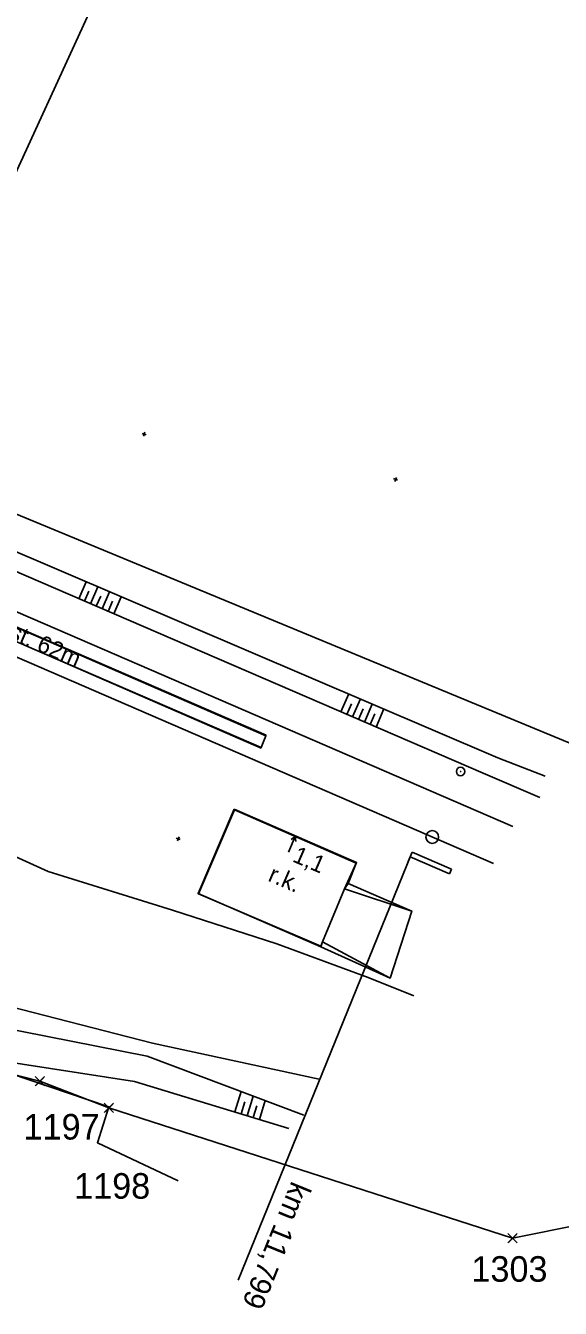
# Model space of a CAD drawing. Extents: x -866402 to -860377, y -1041908 to -1038598.
# Drawn here: x -860890.3 to -860827.5, y -1040240 to -1040089.4 of the extents above; entities that cross this region are included whole.
import ezdxf

# ---------------------------------------------------------------- set-up
doc = ezdxf.new("R2010")
doc.units = 0
for name, color, linetype in [('PS 02 trasa', 7, 'Continuous'), ('SZDC', 7, 'Continuous'), ('Vrstva 1', 7, 'Continuous'), ('Vrstva 12', 7, 'Continuous'), ('Vrstva 14', 7, 'Continuous'), ('Vrstva 17', 7, 'Continuous'), ('Vrstva 28', 7, 'Continuous'), ('Vrstva 48', 7, 'Continuous'), ('Vrstva 49', 7, 'Continuous'), ('Vrstva 60', 7, 'Continuous'), ('Vrstva 7', 7, 'Continuous'), ('Vrstva 9', 7, 'Continuous')]:
    doc.layers.add(name, color=color, linetype=linetype)

msp = doc.modelspace()

# ---------------------------------------------------------------- linework, layer by layer
at = {"layer": 'PS 02 trasa'}
msp.add_line((-860856.31, -1040030.13), (-860915.57, -1040159.23), dxfattribs=at)
at = {"layer": 'SZDC'}
for points in [[(-861261.75, -1039976.4), (-861207.66, -1040016.44), (-861178.07, -1040032.92), (-861123.93, -1040056.86), (-861120.81, -1040053.41), (-861111.29, -1040057.53), (-861106.75, -1040059.49), (-861091.91, -1040065.91), (-861080.02, -1040037.82), (-861096.96, -1040029.84), (-861063.4, -1040039.15), (-861045.83, -1040048.83), (-861015.69, -1040065.42), (-860995.26, -1040081.93), (-860925.73, -1040118.15), (-860902.64, -1040130.18), (-860914.76, -1040137.1), (-860798.14, -1040185.35)], [(-860816.21, -1040228.33), (-860833.14, -1040231.75), (-860880.51, -1040216.45), (-860888.61, -1040213.32), (-860892.47, -1040212.31), (-860925.42, -1040202.94), (-860926.96, -1040201.74), (-860927.67, -1040201.19), (-860930.58, -1040200.41), (-860932.95, -1040199.77), (-860934.03, -1040199.48), (-860934.38, -1040199.35), (-860964.46, -1040188.16), (-860973.36, -1040180.4), (-860976.51, -1040169.64), (-860977.01, -1040167.94), (-860979.92, -1040156.1), (-861009.68, -1040143.23)]]:
    msp.add_lwpolyline(points, dxfattribs=at)
at = {"layer": 'Vrstva 1'}
for points in [[(-861052.5, -1040092.08), (-861037.62, -1040096.65), (-861024.33, -1040101.3), (-861007.06, -1040108.36), (-860979.17, -1040120.32), (-860937.59, -1040138.29), (-860889.45, -1040159.06)], [(-861053.11, -1040093.75), (-861027.49, -1040104.79), (-860981.18, -1040124.75), (-860939.74, -1040142.64), (-860923.59, -1040149.61), (-860920.27, -1040151.05), (-860891.33, -1040163.55), (-860835.4, -1040187.75)], [(-860889.45, -1040159.06), (-860833.11, -1040183.43)]]:
    msp.add_lwpolyline(points, dxfattribs=at)
at = {"layer": 'Vrstva 12'}
msp.add_line((-860859.44, -1040186.43), (-860858.65, -1040184.59), dxfattribs=at)
for points in [[(-860865.81, -1040181.39), (-860870.05, -1040191.28), (-860869.98, -1040191.3), (-860865.79, -1040181.47)], [(-860865.81, -1040181.39), (-860851.45, -1040187.65), (-860851.5, -1040187.71), (-860865.79, -1040181.47), (-860865.81, -1040181.39)], [(-860858.57, -1040185.17), (-860858.65, -1040184.59), (-860859.12, -1040184.93)], [(-860851.45, -1040187.65), (-860852.45, -1040190.11), (-860852.86, -1040190.74), (-860844.97, -1040193.34), (-860852.45, -1040190.11)], [(-860852.86, -1040190.74), (-860851.5, -1040187.71)], [(-860855.45, -1040196.96), (-860852.86, -1040190.74)], [(-860870.05, -1040191.28), (-860855.66, -1040197.53), (-860855.66, -1040197.48), (-860869.98, -1040191.3)], [(-860847.52, -1040201.2), (-860844.97, -1040193.34)], [(-860855.66, -1040197.48), (-860855.45, -1040196.96)], [(-860855.45, -1040196.96), (-860847.52, -1040201.2), (-860855.66, -1040197.53)], [(-860855.66, -1040197.53), (-860855.45, -1040196.96)]]:
    msp.add_lwpolyline(points, dxfattribs=at)
at = {"layer": 'Vrstva 14'}
for points in [[(-860862.07, -1040172.68), (-860890.24, -1040160.49), (-860918.76, -1040148.18)], [(-860917.77, -1040148.57), (-860890.26, -1040160.53), (-860862.08, -1040172.76)], [(-860919.46, -1040149.63), (-860890.76, -1040161.99), (-860862.66, -1040174.22)], [(-860862.65, -1040174.16), (-860890.78, -1040161.96), (-860918.42, -1040150.08)], [(-860862.66, -1040174.22), (-860862.65, -1040174.16), (-860862.08, -1040172.76), (-860862.07, -1040172.68)]]:
    msp.add_lwpolyline(points, dxfattribs=at)
at = {"layer": 'Vrstva 17'}
msp.add_lwpolyline([(-860924.61, -1040206.23), (-860913.71, -1040207.74), (-860894.54, -1040211.58), (-860880.54, -1040216.31), (-860881.86, -1040220.54), (-860872.37, -1040225.02)], dxfattribs=at)
at = {"layer": 'Vrstva 28'}
msp.add_lwpolyline([(-860844.72, -1040203.3), (-860850.07, -1040201.14), (-860860.8, -1040197.18), (-860873.06, -1040193.22), (-860887.64, -1040188.71), (-860895.79, -1040185.03), (-860903.32, -1040180.52), (-860909.98, -1040175.15), (-860912.82, -1040172.46), (-860915.53, -1040167.33), (-860916.69, -1040166.09), (-860939.44, -1040156.4), (-860941.16, -1040156.55), (-860943.06, -1040158.47), (-860944.1, -1040160.49), (-860944.48, -1040161.84), (-860943.99, -1040162.66), (-860942.81, -1040163.49)], dxfattribs=at)
at = {"layer": 'Vrstva 48'}
for p, q in [((-860883.19, -1040154.69), (-860884.05, -1040156.68)), ((-860882.85, -1040155.78), (-860883.36, -1040156.98)), ((-860881.81, -1040155.28), (-860882.68, -1040157.27)), ((-860881.47, -1040156.37), (-860881.99, -1040157.57)), ((-860880.44, -1040155.87), (-860881.3, -1040157.87)), ((-860879.06, -1040156.46), (-860879.92, -1040158.46)), ((-860880.09, -1040156.96), (-860880.61, -1040158.17)), ((-860852.37, -1040167.86), (-860853.29, -1040169.96)), ((-860850.99, -1040168.45), (-860851.91, -1040170.56)), ((-860852.05, -1040169), (-860852.6, -1040170.26)), ((-860850.67, -1040169.59), (-860851.22, -1040170.86)), ((-860849.62, -1040169.04), (-860850.53, -1040171.16)), ((-860848.24, -1040169.62), (-860849.15, -1040171.75)), ((-860849.29, -1040170.18), (-860849.84, -1040171.45)), ((-860864.99, -1040214.52), (-860865.72, -1040216.92)), ((-860863.58, -1040215.05), (-860864.29, -1040217.36)), ((-860864.58, -1040215.73), (-860865.01, -1040217.14)), ((-860863.16, -1040216.22), (-860863.57, -1040217.58)), ((-860862.18, -1040215.58), (-860862.85, -1040217.8))]:
    msp.add_line(p, q, dxfattribs=at)
at = {"layer": 'Vrstva 49'}
for p, q in [((-860876.61, -1040137.27), (-860876.15, -1040137.45)), ((-860876.29, -1040137.13), (-860876.47, -1040137.59)), ((-860916.59, -1040140.42), (-860834.87, -1040175.34)), ((-860836.6, -1040177.17), (-860917.66, -1040142.17)), ((-860847.11, -1040142.58), (-860846.64, -1040142.77)), ((-860846.78, -1040142.44), (-860846.97, -1040142.91)), ((-860872.61, -1040184.77), (-860872.14, -1040184.96)), ((-860872.28, -1040184.63), (-860872.47, -1040185.1)), ((-860875.39, -1040208.84), (-860915.43, -1040198.6)), ((-860913.81, -1040202.91), (-860876.03, -1040210.36)), ((-860855.83, -1040213.08), (-860875.39, -1040208.84)), ((-860876.03, -1040210.36), (-860857.63, -1040217.3))]:
    msp.add_line(p, q, dxfattribs=at)
for points in [[(-860829.31, -1040177.5), (-860834.87, -1040175.34)], [(-860829.96, -1040180), (-860836.6, -1040177.17)], [(-860913.71, -1040207.74), (-860877.49, -1040213.33), (-860859.4, -1040218.85)]]:
    msp.add_lwpolyline(points, dxfattribs=at)
at = {"layer": 'Vrstva 60'}
for p, q in [((-860888.16, -1040213.77), (-860889.16, -1040212.77)), ((-860888.16, -1040212.87), (-860889.16, -1040213.87)), ((-860889.06, -1040213.77), (-860888.06, -1040212.77)), ((-860889.06, -1040212.87), (-860888.06, -1040213.87)), ((-860888.61, -1040213.32), (-860888.61, -1040213.32)), ((-860880.06, -1040216.9), (-860881.06, -1040215.9)), ((-860880.06, -1040216), (-860881.06, -1040217)), ((-860880.96, -1040216.9), (-860879.96, -1040215.9)), ((-860880.96, -1040216), (-860879.96, -1040217)), ((-860880.51, -1040216.45), (-860880.51, -1040216.45)), ((-860832.69, -1040232.2), (-860833.69, -1040231.2)), ((-860832.69, -1040231.3), (-860833.69, -1040232.3)), ((-860833.59, -1040232.2), (-860832.59, -1040231.2)), ((-860833.59, -1040231.3), (-860832.59, -1040232.3)), ((-860833.14, -1040231.75), (-860833.14, -1040231.75))]:
    msp.add_line(p, q, dxfattribs=at)
at = {"layer": 'Vrstva 7'}
msp.add_line((-860839.29, -1040176.94), (-860839.19, -1040176.98), dxfattribs=at)
for centre, radius in [((-860839.24, -1040176.96), 0.5), ((-860842.57, -1040184.65), 0.75)]:
    msp.add_circle(centre, radius, dxfattribs=at)
at = {"layer": 'Vrstva 9'}
for p, q in [((-860844.91, -1040186.43), (-860845.15, -1040186.98)), ((-860840.32, -1040188.42), (-860844.91, -1040186.43)), ((-860845.03, -1040186.71), (-860865.33, -1040236.68)), ((-860845.15, -1040186.98), (-860845.39, -1040187.53)), ((-860845.15, -1040186.98), (-860840.56, -1040188.97)), ((-860840.56, -1040188.97), (-860840.32, -1040188.42))]:
    msp.add_line(p, q, dxfattribs=at)

# ---------------------------------------------------------------- texts
at = {"layer": 'Vrstva 12'}
for s, p in [('1,1', (-860859.08, -1040187.49)), ('r.k.', (-860861.96, -1040189.75))]:
    msp.add_text(s, height=2, rotation=336.6024, dxfattribs=at).set_placement(p)
at = {"layer": 'Vrstva 14'}
msp.add_text('nást. 62m', height=2, rotation=336.702, dxfattribs=at).set_placement((-860895.12, -1040160.12))
at = {"layer": 'Vrstva 60'}
for s, p in [('1197', (-860890.53, -1040220.16)), ('1198', (-860884.59, -1040227.1)), ('1303', (-860837.97, -1040236.85))]:
    msp.add_text(s, height=3, dxfattribs=at).set_placement(p)
at = {"layer": 'Vrstva 9'}
msp.add_text('km 11,799', height=2.5, rotation=247.8899, dxfattribs=at).set_placement((-860859.05, -1040224.93))

doc.saveas('drawing.dxf')
